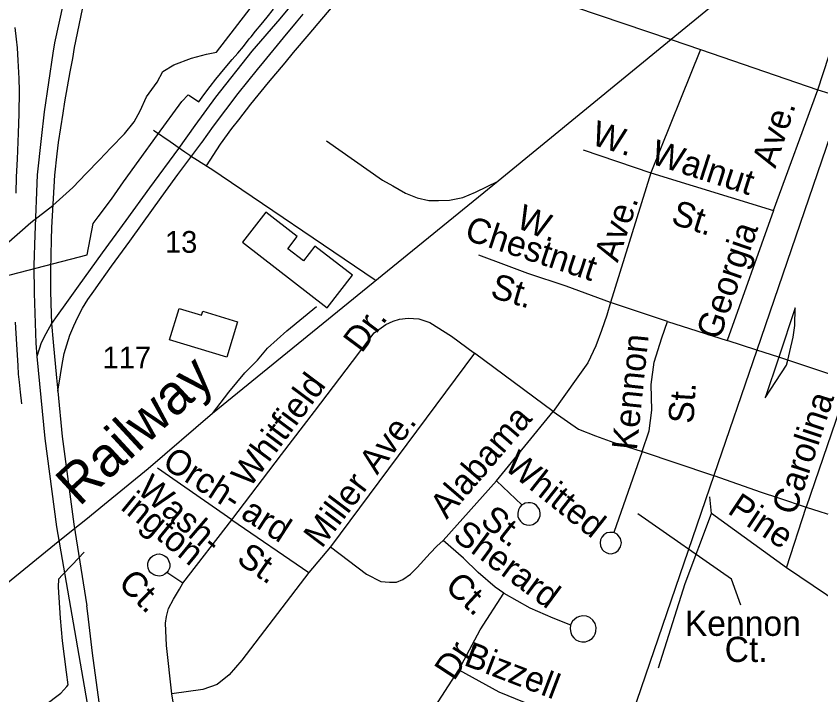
# Model space of a CAD drawing. Extents: x 2260773 to 2342389, y 552869 to 618546.
# Drawn here: x 2293789 to 2296824, y 594806 to 597364 of the extents above; entities that cross this region are included whole.
import ezdxf

# ---------------------------------------------------------------- set-up
doc = ezdxf.new("R2010")
doc.units = 0
for name, color, linetype in [('Exist Boundary Political City Limit New', 7, 'Continuous'), ('Exist Cultural Warehouse Building Footprint', 7, 'Continuous'), ('Exist Hydrographic Creek Single Shore', 7, 'Continuous'), ('Exist Railroad Mainline', 7, 'Continuous'), ('Exist Railroad Mainline Label', 7, 'Continuous'), ('Exist Railroad Siding', 7, 'Continuous'), ('Exist Road Non-System Type 51', 7, 'Continuous'), ('Exist Road Non-System Type 51 Label', 7, 'Continuous'), ('Exist Road Primary NC UnDivided 4 Lane Attributed', 7, 'Continuous'), ('Exist Road Primary US Divided Attributed', 7, 'Continuous'), ('Exist Road Primary US Label', 7, 'Continuous'), ('Exist Road Primary US Service Attributed', 7, 'Continuous'), ('Exist Road Secondary Type 51 Attributed', 7, 'Continuous'), ('Map Preparation Boundary City Limit Buffer Line', 7, 'Continuous')]:
    doc.layers.add(name, color=color, linetype=linetype)

msp = doc.modelspace()

# ---------------------------------------------------------------- linework, layer by layer
at = {"layer": 'Exist Boundary Political City Limit New'}
for points in [[(2294478.5, 597041.8), (2294497, 597068), (2294521, 597099.6), (2294541.8, 597126.5), (2294560.2, 597147.8), (2294584, 597177.4), (2294603.5, 597200.4), (2294625, 597224.9), (2294646, 597250.1), (2294668.2, 597278.6), (2294674.8, 597286.4), (2294692.2, 597308), (2294712.5, 597333), (2294735.2, 597360.3), (2294759.5, 597390.4)], [(2293737.8, 596381.2), (2294057, 596464.6), (2294079.8, 596582.8), (2294098.5, 596608.1), (2294148.2, 596674.8), (2294193.5, 596739.2), (2294253.2, 596821.8), (2294322, 596916.3), (2294413.8, 597042.9), (2294437.5, 597068.1), (2294442.8, 597065.1), (2294478.5, 597041.8)]]:
    msp.add_lwpolyline(points, dxfattribs=at)
at = {"layer": 'Exist Cultural Warehouse Building Footprint'}
for p, q in [((2294731.1, 596625.6), (2294642.7, 596512.1)), ((2294849.2, 596533.6), (2294731.1, 596625.6)), ((2294813.1, 596487.3), (2294849.2, 596533.6)), ((2294642.7, 596512.1), (2294961.3, 596264.2)), ((2294872.1, 596441.4), (2294813.1, 596487.3)), ((2294915.9, 596497.7), (2294872.1, 596441.4)), ((2295057.4, 596387.6), (2294915.9, 596497.7)), ((2294961.3, 596264.2), (2295057.4, 596387.6)), ((2294367.8, 596144.3), (2294403.8, 596262.7)), ((2294403.8, 596262.7), (2294488.4, 596236.9)), ((2294488.4, 596236.9), (2294493, 596252.2)), ((2294493, 596252.2), (2294623.5, 596212.5)), ((2294623.5, 596212.5), (2294582.9, 596078.9)), ((2294582.9, 596078.9), (2294367.8, 596144.3))]:
    msp.add_line(p, q, dxfattribs=at)
at = {"layer": 'Exist Hydrographic Creek Single Shore'}
msp.add_lwpolyline([(2293751.2, 596505), (2293844.9, 596586), (2293926.9, 596650.5), (2294003, 596718.9), (2294053.4, 596770.6), (2294103.8, 596822.1), (2294146.7, 596867.5), (2294197.1, 596921.1), (2294233.6, 596966.3), (2294256.6, 597007.1), (2294280.8, 597059.9), (2294321.4, 597115.3), (2294342.1, 597156), (2294383.3, 597181.3), (2294450.8, 597205.3), (2294506.4, 597221), (2294544.1, 597228.1), (2294692.5, 597421)], dxfattribs=at)
at = {"layer": 'Exist Railroad Mainline'}
msp.add_line((2295606.5, 596741.8), (2294529.3, 595866.2), dxfattribs=at)
for points in [[(2296734, 597666.2), (2296258.5, 597276.4), (2295606.5, 596741.8)], [(2297078.1, 597552.3), (2296908, 597056.4), (2296582, 596105.4), (2296419.8, 595632.1), (2296080.1, 594641.3), (2295988.2, 594369.4)], [(2294529.3, 595866.2), (2294287.4, 595658), (2294121.8, 595523.4), (2294051.2, 595466)], [(2294051.2, 595466), (2294027.8, 595447), (2294004.5, 595428)], [(2294004.5, 595428), (2293934.2, 595371), (2293162.7, 594743.9), (2293013.8, 594628.6), (2292958.3, 594592.2), (2292880.5, 594553.3), (2292785, 594514.5), (2292693.3, 594491.6), (2292643.5, 594487.2), (2292601.3, 594488.8), (2292551.4, 594494.3), (2292489.2, 594509.7), (2292417, 594539), (2292344.7, 594574.2), (2292286.5, 594609.8), (2292191.8, 594668.5), (2292188, 594670.8)]]:
    msp.add_lwpolyline(points, dxfattribs=at)
at = {"layer": 'Exist Railroad Siding'}
for points in [[(2294959.4, 596893.7), (2295170.8, 596745.8), (2295208.9, 596724.1), (2295257.1, 596696.5), (2295301.4, 596679), (2295345.3, 596669.5), (2295381.3, 596669.8), (2295423.3, 596670.1), (2295473.1, 596680.7), (2295520.9, 596701.1), (2295606.5, 596741.8)], [(2294529.3, 595866.2), (2294590.6, 595946.7), (2294651.8, 596019.2), (2294699.4, 596067.7), (2294736.9, 596112.1), (2294810.2, 596178.6), (2294921.4, 596269.7)], [(2296726.4, 596264.6), (2296664.5, 596078.3), (2296613.8, 595925.8), (2296694.4, 596048.3), (2296698.6, 596067), (2296706.1, 596100.5), (2296719.6, 596154.6), (2296725.1, 596198.6), (2296726.4, 596264.6)]]:
    msp.add_lwpolyline(points, dxfattribs=at)
at = {"layer": 'Exist Road Non-System Type 51'}
for p, q in [((2296812.7, 597087), (2296973.9, 597586.3)), ((2296258.5, 597276.4), (2296369.5, 597238.7)), ((2296369.5, 597238.7), (2296182.7, 596773.1)), ((2296369.5, 597238.7), (2296812.7, 597087)), ((2296645.2, 596631.3), (2296812.7, 597087)), ((2296812.7, 597087), (2296908, 597056.4)), ((2294311.1, 596930.2), (2294307.4, 596932.7)), ((2294369.5, 596890.2), (2294311.1, 596930.2)), ((2294425.7, 596851.8), (2294369.5, 596890.2)), ((2294444.3, 596839), (2294425.7, 596851.8)), ((2295927.3, 596860.3), (2296182.7, 596773.1)), ((2294444.3, 596839), (2294463.3, 596827)), ((2294463.3, 596827), (2294520.7, 596790.9)), ((2294520.7, 596790.9), (2294522.7, 596789.6)), ((2294522.7, 596789.6), (2295142.3, 596369.7)), ((2296182.7, 596773.1), (2296030.6, 596285.4)), ((2296182.7, 596773.1), (2296645.2, 596631.3)), ((2296645.2, 596631.3), (2296470.8, 596142)), ((2296245.5, 596213.7), (2296030.6, 596285.4)), ((2296245.5, 596213.7), (2296470.8, 596142)), ((2296582, 596105.4), (2296470.8, 596142)), ((2295517.8, 596093.2), (2294974.9, 595364)), ((2295813.7, 595874.1), (2295517.8, 596093.2)), ((2296664.5, 596078.3), (2296582, 596105.4)), ((2296698.6, 596067), (2296664.5, 596078.3)), ((2296931.2, 595990.4), (2296698.6, 596067)), ((2296931.2, 595990.4), (2296767.7, 595513.6)), ((2295600.9, 595612.3), (2295813.7, 595874.1)), ((2296150, 595723.4), (2296043.5, 595417.2)), ((2294602.2, 595465.8), (2294321.9, 595660.1)), ((2295399.5, 595387.9), (2295600.9, 595612.3)), ((2295600.9, 595612.3), (2295696.4, 595521.9)), ((2296411.4, 595489.1), (2296404.9, 595552.3)), ((2296694.4, 595284.3), (2296767.7, 595513.6)), ((2296767.7, 595513.6), (2297227.1, 595365.6)), ((2296694.4, 595284.3), (2296411.4, 595489.1)), ((2294417.4, 595226.9), (2294602.2, 595465.8)), ((2294602.2, 595465.8), (2294892.8, 595267.4)), ((2294974.9, 595364), (2294892.8, 595267.4)), ((2294000.2, 595296.2), (2294045.7, 595343.9)), ((2297103.7, 595007.7), (2296694.4, 595284.3)), ((2294417.4, 595226.9), (2294357.8, 595267.1))]:
    msp.add_line(p, q, dxfattribs=at)
for points in [[(2295194.8, 597657.5), (2295715.7, 597460.5), (2296258.5, 597276.4)], [(2296030.6, 596285.4), (2295863.5, 596346.2), (2295718.7, 596394.5), (2295637.7, 596424.1), (2295533.4, 596463)], [(2296030.6, 596285.4), (2296016.1, 596237.6), (2295996.4, 596179.4), (2295974.6, 596121.3), (2295944.5, 596056.9), (2295900.9, 595995.6), (2295813.7, 595874.1)], [(2294602.2, 595465.8), (2294790.1, 595712), (2294913.6, 595874.1), (2295057.9, 596062.1), (2295138.9, 596170.1), (2295183.5, 596202.3), (2295210.5, 596214.8), (2295234.4, 596222), (2295267.6, 596226.2), (2295308.1, 596223.1), (2295348.6, 596209.6), (2295430.6, 596157.6), (2295517.8, 596093.2)], [(2296150, 595723.4), (2296176, 595801.3), (2296186.4, 595879.2), (2296184.3, 595975.8), (2296194.7, 596060), (2296223.7, 596151.4), (2296245.5, 596213.7)], [(2295813.7, 595874.1), (2295909.2, 595807.2), (2295973.5, 595781.9), (2296043.1, 595756.7), (2296150, 595723.4)], [(2296150, 595723.4), (2296411.4, 595635), (2296419.8, 595632.1)], [(2296419.8, 595632.1), (2296598, 595569.7), (2296663.4, 595547.9), (2296767.7, 595513.6)], [(2295696.4, 595521.9), (2295688.5, 595512.7), (2295682.8, 595502.7), (2295680.6, 595491.1), (2295681.4, 595478.7), (2295684.9, 595468.7), (2295690.6, 595460), (2295696.6, 595454.3), (2295704.4, 595449.8), (2295713.7, 595446.4), (2295725.8, 595445.5), (2295737.6, 595448.1), (2295747.6, 595453.6), (2295755.7, 595461.2), (2295760.2, 595468.3), (2295764.7, 595480.6), (2295765.4, 595492.5), (2295762.4, 595504.6), (2295756.6, 595513.9), (2295751.2, 595519.5), (2295743.1, 595525.5), (2295736.3, 595528.3), (2295728.1, 595530.2), (2295720.2, 595530), (2295709.1, 595528.3), (2295702.5, 595525.2), (2295696.4, 595521.9)], [(2296211.2, 594907.5), (2296311.3, 595225.5), (2296411.4, 595489.1)], [(2296043.5, 595417.2), (2296028, 595418.1), (2296016.5, 595415.9), (2296005.3, 595409), (2295998.1, 595400.7), (2295992.8, 595390.6), (2295990.9, 595379.4), (2295992.5, 595367.4), (2295999.5, 595353.8), (2296005.3, 595347.4), (2296014.1, 595341.9), (2296022.6, 595338.7), (2296033.6, 595337.9), (2296049.6, 595342.4), (2296059.4, 595350.1), (2296068.5, 595363.4), (2296071.2, 595378.9), (2296067.7, 595395.3), (2296055.6, 595411.4), (2296043.5, 595417.2)], [(2294974.9, 595364), (2295109.8, 595260.2), (2295164.8, 595233.2), (2295197, 595230), (2295223, 595231.1), (2295246.8, 595240.4), (2295275.9, 595261.2), (2295300.8, 595286.1), (2295350.7, 595340.2), (2295375.6, 595366.1), (2295399.5, 595387.9)], [(2295627.8, 595189.5), (2295595.1, 595211.4), (2295531.3, 595267.4), (2295476.3, 595321.5), (2295399.5, 595387.9)], [(2294357.8, 595267.1), (2294349.9, 595260.2), (2294340.5, 595255.7), (2294330.8, 595253.5), (2294322.1, 595254.2), (2294315.4, 595255.2), (2294307.7, 595258.7), (2294296.6, 595265.9), (2294291.1, 595273.3), (2294286.9, 595283.5), (2294285.1, 595292.9), (2294285.9, 595302.1), (2294288.1, 595310), (2294291.3, 595315.7), (2294296.6, 595323.7), (2294304, 595329.9), (2294312.7, 595334.1), (2294319.4, 595336.1), (2294329.1, 595336.8), (2294339, 595334.8), (2294348.2, 595330.4), (2294354.4, 595326.4), (2294361.6, 595318.7), (2294366.5, 595306.3), (2294368, 595299.6), (2294368, 595289.4), (2294366.8, 595283), (2294362, 595272.7), (2294357.8, 595267.1)], [(2293980.3, 594837.4), (2293985.4, 594843), (2293978.4, 594890.9), (2293964.3, 595009.2), (2293955.9, 595095.1), (2293948.8, 595212), (2293950.2, 595243), (2293962.9, 595257.1), (2294000.2, 595296.2)], [(2294892.8, 595267.4), (2294640.6, 594937.1), (2294592.3, 594881), (2294547.1, 594845.2), (2294492.6, 594826.5), (2294375.9, 594809.4)], [(2294375.9, 594809.4), (2294355.6, 594991.7), (2294352.5, 595075.8), (2294355.6, 595100.7), (2294363.4, 595131.4), (2294382.1, 595166.7), (2294404.9, 595204.1), (2294417.4, 595226.9)], [(2295458.1, 594899.7), (2295539.1, 595050.9), (2295627.8, 595189.5)], [(2295627.8, 595189.5), (2295725.9, 595133.4), (2295813.1, 595096.1), (2295880.1, 595069.6)], [(2295880.1, 595069.6), (2295878.1, 595054.3), (2295880.4, 595040.2), (2295885, 595029.6), (2295892.2, 595020.1), (2295900, 595013.2), (2295910.6, 595008), (2295922.1, 595005.4), (2295936.2, 595005.1), (2295949.2, 595010.6), (2295960.7, 595018.1), (2295967.3, 595025.8), (2295972.8, 595035.3), (2295975.4, 595044.5), (2295976.5, 595059.8), (2295972.2, 595074.7), (2295964.2, 595087.4), (2295952.8, 595097.5), (2295939.7, 595102.1), (2295925.6, 595103.8), (2295913.5, 595101.5), (2295903.4, 595097.5), (2295886.9, 595083), (2295880.1, 595069.6)], [(2295191.8, 594656.7), (2295249.4, 594680), (2295299.3, 594705), (2295332, 594719), (2295355.3, 594740.8), (2295458.1, 594899.7)], [(2295458.1, 594899.7), (2295609.2, 594817.2), (2295705, 594777.7), (2295761.8, 594761.1), (2295794.5, 594753.3)], [(2293724.6, 594597.6), (2293800.3, 594667.2), (2293847.3, 594710.2), (2293896.4, 594765.5), (2293957.8, 594812.5), (2293980.3, 594837.4)], [(2295191.8, 594656.7), (2295065.7, 594616.2), (2294938, 594581.9), (2294860.1, 594571), (2294746.5, 594552.3), (2294576.7, 594541.4), (2294528.5, 594547.6), (2294505.1, 594558.5), (2294478.6, 594574.1), (2294450.6, 594597.5), (2294425.7, 594625.5), (2294411.7, 594652), (2294403.9, 594672.3), (2294393, 594709.7), (2294375.9, 594809.4)]]:
    msp.add_lwpolyline(points, dxfattribs=at)
at = {"layer": 'Exist Road Non-System Type 51 Label'}
msp.add_lwpolyline([(2296521.6, 595143.5), (2296487.2, 595242), (2296133.2, 595488)], dxfattribs=at)
at = {"layer": 'Exist Road Primary NC UnDivided 4 Lane Attributed'}
for points in [[(2294307.6, 598447.9), (2294198.3, 598169.9), (2294085.3, 597854.8), (2293996.3, 597549.9), (2293933.8, 597264), (2293927.7, 597224.5), (2293894.3, 597003.7), (2293882.8, 596902.9), (2293868.3, 596766.2), (2293859.3, 596539.3), (2293855.2, 596424.3), (2293857.1, 596320), (2293862.7, 596131.6), (2293867.5, 596080.9)], [(2294385.9, 598423.7), (2294279, 598146.4), (2294243.9, 598059.4), (2294203.5, 597948.5), (2294163.1, 597833.7), (2294127.7, 597720.9), (2294113.6, 597679.7), (2294073.9, 597532.1), (2294056, 597466.2), (2294037.7, 597391.1), (2294007.6, 597245.4), (2294001.1, 597204.6), (2293991.2, 597154.7), (2293971.7, 597041.1), (2293965.2, 596998.8), (2293946.9, 596888.2), (2293942.8, 596845.5), (2293934, 596764.3), (2293922.2, 596567.2), (2293920.6, 596520.7), (2293918.7, 596405.2), (2293919.2, 596325.7), (2293920.6, 596242.2), (2293922.7, 596205.9)], [(2293922.7, 596205.9), (2293928.3, 596135), (2293941, 596001.4), (2293945.9, 595950)]]:
    msp.add_lwpolyline(points, dxfattribs=at)
at = {"layer": 'Exist Road Primary US Divided Attributed'}
for points in [[(2295409, 598108.5), (2295362.5, 598043.3), (2295339.2, 598013.2), (2295288.2, 597950.5), (2295239.3, 597891.2), (2295190.2, 597832.2), (2295117.1, 597744.2), (2295064, 597684.4), (2294975.6, 597584.1), (2294932.3, 597534), (2294782.8, 597354.3), (2294678, 597231.6), (2294540.2, 597058.6), (2294463.3, 596951.6), (2294401, 596865.8), (2294291.5, 596716.8), (2294202.3, 596594.4), (2294113.7, 596471.4), (2294022.3, 596346.2), (2293978.4, 596284.7), (2293943.2, 596236.4), (2293922.7, 596205.9)], [(2293945.9, 595950), (2293956.6, 596012.5), (2293962.1, 596051.2), (2293970.6, 596093), (2293979.6, 596125.5), (2293992, 596161.8), (2294006.3, 596196.8), (2294021.2, 596229), (2294039.4, 596263.3), (2294059.7, 596295.7), (2294081.5, 596327), (2294105.5, 596361.5), (2294148.9, 596422.3), (2294217.3, 596516.6), (2294307, 596640.6), (2294352.5, 596703), (2294399.2, 596767.8), (2294489.1, 596888.4), (2294489.9, 596889.5), (2294533.4, 596949.4), (2294579.4, 597011.2), (2294626.8, 597072.2), (2294699.3, 597162.9), (2294723, 597191.6), (2294796.6, 597282), (2294846.3, 597340.9), (2294871.8, 597371.8)], [(2293922.7, 596205.9), (2293900.5, 596167), (2293884, 596132.7), (2293867.5, 596080.9)], [(2293867.5, 596080.9), (2293897, 595771.9), (2293941.5, 595439.6), (2294061.7, 594744.2), (2294069.9, 594683.7)], [(2293945.9, 595950), (2293962.2, 595779.3), (2294006.4, 595449.5), (2294055.6, 595141.9)], [(2294232.8, 593854.9), (2294186.4, 594170.2), (2294155.5, 594389.8), (2294106.2, 594750.3), (2294076.7, 594962.8), (2294059.1, 595112.1), (2294055.6, 595141.9)]]:
    msp.add_lwpolyline(points, dxfattribs=at)
at = {"layer": 'Exist Road Primary US Service Attributed'}
msp.add_lwpolyline([(2295020.2, 597447.6), (2294940.9, 597353.2), (2294892.7, 597296.7), (2294834, 597226.9), (2294801.7, 597188.5), (2294739, 597114.4), (2294673, 597032.9), (2294627, 596973), (2294601.7, 596940.7), (2294558.9, 596881.9), (2294505.8, 596800.3)], dxfattribs=at)
at = {"layer": 'Exist Road Secondary Type 51 Attributed'}
for points in [[(2293784.3, 597321), (2293788.9, 597277.2), (2293792.7, 597244.4), (2293796, 597196.8), (2293799.6, 597129), (2293800.4, 597082.9), (2293799, 596995.8), (2293796.6, 596923.1), (2293792.7, 596824.8), (2293789.6, 596759), (2293787.8, 596696.6)], [(2293785.8, 596210.4), (2293790.2, 596126.9), (2293795.5, 596047.3), (2293797.1, 596014.3), (2293799.9, 595984.9), (2293804, 595947.2), (2293809.6, 595902.2)]]:
    msp.add_lwpolyline(points, dxfattribs=at)
at = {"layer": 'Map Preparation Boundary City Limit Buffer Line'}
for points in [[(2294478.5, 597041.8), (2294497, 597068), (2294521, 597099.6), (2294541.8, 597126.5), (2294560.2, 597147.8), (2294584, 597177.4), (2294603.5, 597200.4), (2294625, 597224.9), (2294646, 597250.1), (2294668.2, 597278.6), (2294674.8, 597286.4), (2294692.2, 597308), (2294712.5, 597333), (2294735.2, 597360.3), (2294759.5, 597390.4)], [(2293737.8, 596381.2), (2294057, 596464.6), (2294079.8, 596582.8), (2294098.5, 596608.1), (2294148.2, 596674.8), (2294193.5, 596739.2), (2294253.2, 596821.8), (2294322, 596916.3), (2294413.8, 597042.9), (2294437.5, 597068.1), (2294442.8, 597065.1), (2294478.5, 597041.8)]]:
    msp.add_lwpolyline(points, dxfattribs=at)

# ---------------------------------------------------------------- texts
at = {"layer": 'Exist Railroad Mainline Label'}
msp.add_text('Railway', height=150, rotation=42.766, dxfattribs=at).set_placement((2294026.6, 595512.7))
at = {"layer": 'Exist Road Non-System Type 51 Label'}
for s, rotation, p in [('Ave.', 72.1072, (2296651.9, 596787.7)), ('W.', 342.4736, (2295953, 596881.8)), ('Walnut', 342.0874, (2296176.9, 596810.3)), ('Ave.', 71.748, (2296057.1, 596432.7)), ('St.', 342.0874, (2296254.4, 596583.1)), ('W.', 337.8059, (2295669.3, 596569.2)), ('Chestnut', 341.8629, (2295475.7, 596523.2)), ('Georgia', 70.9505, (2296440.8, 596139.6)), ('St.', 343.5172, (2295573.1, 596305.5)), ('Dr.', 53.317, (2295091.8, 596090.7)), ('Kennon', 84.09, (2296129.3, 595725.1)), ('Whitfield', 53.317, (2294669.5, 595582.4)), ('St.', 86.2943, (2296342.8, 595826.3)), ('Carolina', 71.7381, (2296726.3, 595478.9)), ('Alabama', 49.3306, (2295412.5, 595464.6)), ('Ave.', 53.0218, (2295150.3, 595631.9)), ('Orch- ard', 327.1195, (2294335.1, 595667.5)), ('Whitted', 321.6524, (2295624.8, 595659.4)), ('Wash-', 319.3347, (2294240.1, 595571.4)), ('Miller', 53.0218, (2294941.6, 595354.8)), ('ington', 320.6622, (2294179.4, 595507.2)), ('Pine', 326.3581, (2296467.5, 595492.7)), ('St.', 321.6524, (2295534.5, 595453.3)), ('Sherard', 323.4927, (2295430.9, 595395.3)), ('St.', 325.2919, (2294615.6, 595307.7)), ('Ct.', 315.5179, (2294169.4, 595221.4)), ('Ct.', 317.3409, (2295401.4, 595208.3)), ('Dr.', 56.7901, (2295440.1, 594855.3)), ('Bizzell', 339.0486, (2295472.9, 594919.3))]:
    msp.add_text(s, height=95, rotation=rotation, dxfattribs=at).set_placement(p)
for s, p in [('Kennon', (2296310.4, 595028.1)), ('Ct.', (2296460.9, 594929.7))]:
    msp.add_text(s, height=95, dxfattribs=at).set_placement(p)
at = {"layer": 'Exist Road Primary US Label'}
for s, p in [('13', (2294350.2, 596472.1)), ('117', (2294115, 596036.7))]:
    msp.add_text(s, height=82.02, dxfattribs=at).set_placement(p)

doc.saveas('drawing.dxf')
